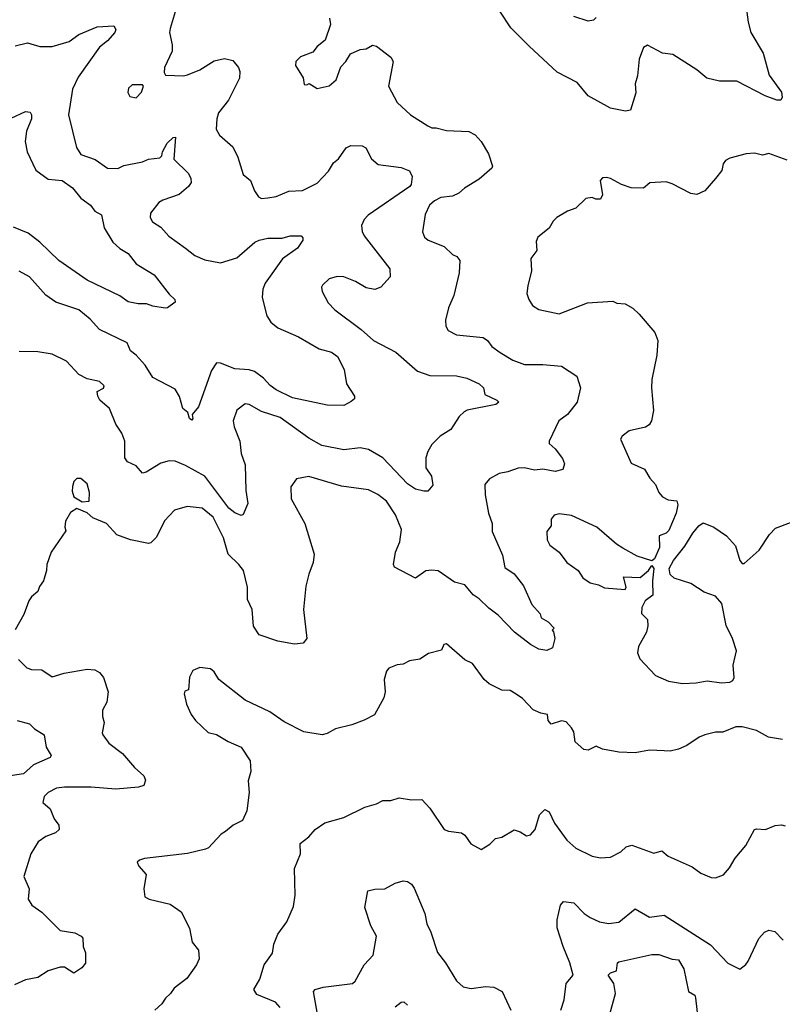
# Model space of a CAD drawing. Extents: x 1246230 to 1426786, y 660032 to 763141.
# Tile 257 of 566: x 1323467 to 1327181, y 737443 to 742238. Entities that reach past the tile are written whole.
import ezdxf

# ---------------------------------------------------------------- set-up
doc = ezdxf.new("R2010")
doc.units = 0

msp = doc.modelspace()

# ---------------------------------------------------------------- linework, layer by layer
at = {"layer": '0CON10XD'}
for points in [[(1324239.5, 742325), (1324200, 742195), (1324197.1, 742175), (1324210, 742115), (1324210, 742085), (1324172.5, 742005), (1324171.2, 741981.2), (1324177.5, 741967.5), (1324264.3, 741964.3), (1324285, 741968.9), (1324345, 741993.3), (1324415, 742037.5), (1324465, 742048.9), (1324505, 742039.2), (1324532.2, 742005), (1324538.5, 741985), (1324537.4, 741952.6), (1324484.6, 741845.4), (1324435.6, 741785), (1324426.9, 741755), (1324424.5, 741704.5), (1324440, 741675), (1324505, 741618.8), (1324528.7, 741568.7), (1324555, 741483.3), (1324591.2, 741455), (1324610, 741405), (1324630, 741375), (1324645, 741366.7), (1324675, 741370.8), (1324716.4, 741376.4), (1324777.9, 741402.1), (1324845, 741405.6), (1324915, 741442), (1324970.2, 741499.8), (1324995, 741540.8), (1325019.5, 741560.5), (1325056.8, 741613.2), (1325080, 741625), (1325135, 741622.9), (1325153.6, 741613.6), (1325180.7, 741560.7), (1325212.9, 741532.9), (1325325, 741518.9), (1325365, 741502), (1325378.6, 741475), (1325374.2, 741435), (1325367.5, 741425), (1325164.7, 741285.3), (1325144.4, 741265), (1325131.9, 741235), (1325134.2, 741205.8), (1325144.4, 741185), (1325270, 741025), (1325271.2, 740985), (1325226.2, 740935), (1325195.9, 740924.1), (1325155, 740932.5), (1325102.8, 740962.8), (1325045, 740985.5), (1325013, 740987), (1324975, 740976), (1324941.2, 740945), (1324936.2, 740935), (1324940, 740915), (1324969.3, 740859.3), (1325002, 740825), (1325130, 740730), (1325190, 740675), (1325298.3, 740618.3), (1325405, 740525.7), (1325465, 740504.4), (1325595, 740502.9), (1325645, 740492.2), (1325705, 740464.4), (1325725.6, 740445), (1325732.4, 740412.4), (1325791.2, 740385), (1325800, 740375), (1325785.4, 740364.6), (1325645.6, 740335.6), (1325632.4, 740327.6), (1325607.5, 740305), (1325567.5, 740242.5), (1325515, 740209.4), (1325475, 740168.6), (1325454.4, 740135), (1325444.5, 740105), (1325444.5, 740055), (1325472.5, 740015), (1325478.9, 739971.1), (1325455, 739942.5), (1325435, 739941.2), (1325395, 739951.2), (1325355, 739978.1), (1325235, 740104.5), (1325165.3, 740145.3), (1325125, 740153.2), (1325045, 740143.8), (1324939.2, 740165), (1324875, 740200.3), (1324735, 740300.8), (1324645, 740329.5), (1324585, 740364.4), (1324565, 740367.3), (1324523.9, 740336.1), (1324506.2, 740283.8), (1324510.9, 740255), (1324538.5, 740185), (1324546.4, 740125), (1324565, 740070), (1324568.9, 739945), (1324577.5, 739882.5), (1324555, 739827.5), (1324545, 739823.3), (1324515, 739835.6), (1324485, 739858.5), (1324369.1, 740015), (1324275, 740067.1), (1324225, 740087.2), (1324195, 740090), (1324155, 740078.6), (1324083.8, 740035), (1324065, 740030), (1324034.5, 740064.5), (1323991.9, 740085), (1323978.7, 740105), (1323979.1, 740185), (1323965, 740224.3), (1323935, 740268), (1323905, 740344.2), (1323858.1, 740385), (1323847.1, 740405), (1323845, 740427.5), (1323875, 740443.8), (1323878.8, 740455), (1323855, 740476), (1323795, 740488.6), (1323755, 740510.8), (1323695, 740575.7), (1323625, 740608.6), (1323555, 740620), (1323465, 740622.2)], [(1327008, 742275), (1327014.2, 742225.8), (1327027.5, 742175), (1327087.1, 742075), (1327117.6, 741967.6), (1327176.9, 741885), (1327179.7, 741860.3), (1327174, 741846), (1327155, 741845.7), (1327097.4, 741867.4), (1326959.2, 741939.3), (1326875, 741938.1), (1326813.8, 741953.8), (1326765, 741993.6), (1326647.9, 742067.9), (1326597.5, 742075), (1326525, 742113.3), (1326505, 742102.5), (1326484.4, 742045.6), (1326475.5, 741965), (1326463.8, 741925), (1326467.9, 741882.1), (1326442.5, 741797.5), (1326418.1, 741791.9), (1326345, 741807.9), (1326235, 741866.7), (1326182.8, 741932.8), (1326085, 741982), (1325949, 742109), (1325859, 742199), (1325805, 742280)], [(1324976.2, 742245), (1324980, 742215), (1324955, 742137.5), (1324915, 742107.5), (1324895, 742080), (1324835, 742056.7), (1324811.2, 742035), (1324810, 742015), (1324847.5, 741955), (1324851.7, 741921.7), (1324865, 741920), (1324877, 741927), (1324915, 741902.5), (1324975, 741916), (1325008, 741945), (1325031.7, 742008.3), (1325056.2, 742035), (1325078, 742072), (1325125, 742093.3), (1325155, 742096.2), (1325185, 742113.8), (1325205, 742109.2), (1325275, 742056), (1325286, 742035), (1325262.5, 741915), (1325306.2, 741835), (1325370, 741775), (1325455, 741721.2), (1325475, 741712), (1325495, 741712), (1325545, 741698.8), (1325655, 741692.9), (1325685, 741677.8), (1325714.4, 741645), (1325750, 741585), (1325770, 741525), (1325765.9, 741514.1), (1325705, 741460.8), (1325632.7, 741417.3), (1325605, 741392.9), (1325575, 741378.5), (1325518.7, 741371.3), (1325487.1, 741355), (1325463.5, 741335), (1325441.1, 741288.9), (1325428, 741205), (1325438.3, 741178.3), (1325456.2, 741165), (1325535, 741132.9), (1325574.5, 741094.5), (1325596, 741085), (1325610, 741065), (1325608.1, 741005), (1325581.2, 740895), (1325556.2, 740835), (1325541.2, 740775), (1325542, 740745), (1325553.3, 740725), (1325595, 740703.8), (1325725, 740690.6), (1325745, 740675.8), (1325766.3, 740646.3), (1325807.2, 740617.2), (1325869.2, 740579.2), (1325925, 740558.5), (1326015, 740558.8), (1326105, 740550.9), (1326181.2, 740501.2), (1326198, 740445), (1326182.5, 740375), (1326134.6, 740315.4), (1326093.1, 740285), (1326045.8, 740185), (1326045, 740173.3), (1326075, 740148), (1326111.2, 740101.2), (1326120, 740075), (1326112.7, 740047.3), (1326075, 740036.9), (1326015, 740049.2), (1325975, 740044.4), (1325925, 740055.6), (1325895, 740054.5), (1325845, 740035.6), (1325801.8, 740028.2), (1325755, 740002.5), (1325731.9, 739975), (1325734.3, 739924.3), (1325750.9, 739835), (1325767.8, 739785), (1325768.2, 739745), (1325819.1, 739630.9), (1325829.4, 739569.4), (1325875, 739538.6), (1325920.7, 739480.7), (1325960.7, 739390.7), (1326001.2, 739345), (1326007.5, 739325), (1326040, 739305), (1326070, 739275), (1326060, 739265), (1326067, 739257), (1326073.8, 739225), (1326061.2, 739178.8), (1326035, 739166.2), (1325995, 739172.5), (1325954.2, 739195), (1325877.5, 739255), (1325797.5, 739337.5), (1325751.7, 739371.8), (1325705, 739418.2), (1325675, 739437.5), (1325635, 739485.8), (1325585, 739499.5), (1325505, 739553.5), (1325475, 739557.5), (1325445, 739553.3), (1325395, 739517.5), (1325292.2, 739572.2), (1325288.1, 739585), (1325296.8, 739645), (1325318.9, 739695), (1325326.8, 739755), (1325297.2, 739827.2), (1325253.1, 739893.1), (1325212, 739925), (1325165, 739948.6), (1325035, 739966.5), (1324875, 740014), (1324815, 740002.5), (1324787.7, 739962.3), (1324789.2, 739905), (1324856, 739785), (1324900.8, 739635), (1324897.1, 739595), (1324875, 739537.5), (1324861.3, 739478.7), (1324848.6, 739365), (1324865.8, 739224.2), (1324847.7, 739202.3), (1324805, 739197.5), (1324725, 739210.8), (1324632.6, 739242.6), (1324605.6, 739285), (1324598.9, 739365), (1324576.7, 739415), (1324577.3, 739442.7), (1324576.4, 739475), (1324556.7, 739555), (1324534.6, 739585), (1324482.9, 739635), (1324459.5, 739715), (1324408.9, 739815), (1324355, 739859.1), (1324283.2, 739866.8), (1324220.3, 739849.7), (1324172.4, 739797.6), (1324132.8, 739717.2), (1324105, 739690), (1324095, 739687.5), (1324007.5, 739705), (1323939.5, 739729.5), (1323890, 739785), (1323822.5, 739812.5), (1323795, 739836.2), (1323745, 739857.5), (1323715, 739837.5), (1323690, 739795), (1323686.4, 739766.4), (1323691.7, 739748.3), (1323620, 739645), (1323598.8, 739585), (1323598, 739555), (1323583.3, 739505), (1323563, 739477), (1323555, 739453.3), (1323525, 739428), (1323512.2, 739407.8), (1323488, 739342), (1323445, 739266.2)], [(1326275, 742249.4), (1326260.8, 742235), (1326235, 742230.4), (1326165, 742252.7)], [(1323445, 742111.2), (1323505, 742125.8), (1323565, 742107.1), (1323625, 742107.5), (1323707.5, 742132.5), (1323755, 742165.6), (1323845, 742202.5), (1323925, 742208), (1323935, 742190), (1323930, 742175), (1323895, 742134.4), (1323855.3, 742104.7), (1323752, 741958), (1323725, 741900), (1323704.3, 741774.3), (1323743.3, 741615), (1323765, 741581.5), (1323835, 741557.1), (1323895, 741515.6), (1323945, 741513.8), (1323975, 741527.3), (1324065, 741546.1), (1324095, 741558.2), (1324150, 741565), (1324160, 741575), (1324163.1, 741595), (1324185, 741636.9), (1324215, 741664), (1324226.4, 741666.4), (1324218.3, 741558.3), (1324288.8, 741488.8), (1324300.5, 741465), (1324302.1, 741445), (1324290, 741425), (1324244.1, 741385.9), (1324165, 741359.5), (1324145, 741346.9), (1324104.3, 741295.7), (1324102, 741275), (1324113.6, 741253.6), (1324155, 741227.1), (1324193.8, 741183.8), (1324274, 741125), (1324319.5, 741089.5), (1324368.3, 741068.3), (1324445, 741054.4), (1324525, 741078.6), (1324612.9, 741155), (1324633.3, 741165), (1324675, 741173.3), (1324745, 741173.3), (1324785, 741185.8), (1324837.5, 741185), (1324846, 741176), (1324846, 741165), (1324820, 741125), (1324746.2, 741073.8), (1324662.2, 740955), (1324651.9, 740925), (1324648.1, 740885), (1324670, 740795), (1324690, 740765), (1324725, 740737.5), (1324825, 740693.8), (1324925, 740635.8), (1324985, 740618.6), (1325015, 740598), (1325046.7, 740535), (1325058.8, 740465), (1325097.5, 740405), (1325098.3, 740391.7), (1325080.7, 740379.3), (1325045, 740358.8), (1324965, 740360), (1324795, 740396.9), (1324716.5, 740435), (1324686.5, 740456.5), (1324655, 740492.9), (1324610.8, 740525), (1324585, 740533.2), (1324515, 740537.5), (1324445, 740565.5), (1324425, 740567.5), (1324401.2, 740528.8), (1324338, 740352), (1324307.5, 740315), (1324310, 740295), (1324305, 740287.5), (1324294, 740295), (1324286.7, 740325), (1324261.2, 740345), (1324245, 740403.3), (1324225, 740439.2), (1324115.8, 740495.8), (1324078, 740555), (1324034.7, 740604.7), (1324006, 740625), (1323991.2, 740665), (1323855, 740729.5), (1323810.2, 740780.2), (1323755, 740825.6), (1323642.5, 740862.5), (1323595, 740895.7), (1323515, 740986), (1323465, 741012.5)], [(1324035, 741857.5), (1324060, 741885), (1324070, 741915), (1324065, 741920), (1324015, 741920), (1323996.7, 741905), (1323993.9, 741883.9), (1324003.6, 741863.6), (1324035, 741857.5)], [(1323425, 741758.5), (1323495, 741790.8), (1323517.7, 741787.7), (1323524.7, 741774.7), (1323524.7, 741755), (1323500.5, 741695), (1323493.5, 741645), (1323503.6, 741595), (1323545.6, 741505), (1323605, 741462.1), (1323674.1, 741454.1), (1323725, 741419.4), (1323765, 741369.4), (1323811.2, 741335), (1323832.5, 741305), (1323865, 741287.5), (1323877.8, 741225), (1323921.1, 741155), (1323955, 741123.1), (1323995, 741099.2), (1324035, 741048.8), (1324055, 741036), (1324121.2, 740995), (1324195, 740901.2), (1324223.3, 740875), (1324225, 740862.5), (1324187.5, 740835), (1324175, 740832.9), (1324115, 740842.5), (1324085, 740854.3), (1324043.4, 740853.4), (1323995, 740864.3), (1323955, 740892.9), (1323795, 740969.6), (1323657.8, 741065), (1323564.8, 741154.8), (1323509.1, 741199.1), (1323437.6, 741227.6)], [(1327205, 741553.3), (1327115, 741587.1), (1327085, 741578.8), (1327045, 741588), (1327005, 741584), (1326925, 741564), (1326905, 741552), (1326893.4, 741536.6), (1326887, 741503), (1326856.2, 741463.8), (1326804, 741405), (1326765, 741387.1), (1326735, 741390.8), (1326645, 741439.2), (1326615, 741448), (1326535.9, 741444.1), (1326505, 741416.7), (1326445, 741418.8), (1326397.5, 741435), (1326345, 741463.8), (1326325, 741470), (1326305, 741467.5), (1326293.3, 741455), (1326306.2, 741385), (1326296.4, 741363.6), (1326273.6, 741363.6), (1326255, 741372.5), (1326225, 741366.7), (1326175, 741320), (1326135, 741306.2), (1326082.5, 741275), (1326065, 741257.5), (1326045, 741222.5), (1325990.8, 741179.2), (1325983, 741157), (1325985.7, 741114.3), (1325956.2, 741075), (1325960, 741015), (1325941.7, 740941.7), (1325936.7, 740905), (1325946.7, 740875), (1325965, 740846.7), (1325995, 740826.7), (1326095, 740805.8), (1326231.7, 740858.3), (1326355, 740868), (1326375, 740858), (1326415, 740854), (1326452.5, 740832.5), (1326484.5, 740804.5), (1326560, 740715), (1326574.3, 740675), (1326569.4, 740605), (1326546.2, 740485), (1326544.2, 740445.8), (1326554, 740335), (1326543.8, 740285), (1326533.3, 740265), (1326515, 740253.8), (1326435, 740236.2), (1326400.5, 740209.5), (1326393.8, 740195), (1326445, 740078.8), (1326509.5, 740049.5), (1326536.7, 740005), (1326564, 739975), (1326580, 739935), (1326597.5, 739915), (1326625, 739900), (1326666.7, 739895), (1326672, 739875), (1326664.5, 739835), (1326629.1, 739750.9), (1326615, 739737.9), (1326581.5, 739725), (1326582.8, 739667.2), (1326558.3, 739611.7), (1326545, 739602.5), (1326475, 739626), (1326405, 739664), (1326373.6, 739683.6), (1326277.4, 739767.4), (1326155, 739823.1), (1326095, 739830.8), (1326070, 739825), (1326055.8, 739805), (1326055, 739772.5), (1326034.2, 739745.8), (1326036, 739705), (1326048.3, 739678.3), (1326095, 739644.3), (1326132.5, 739595), (1326187.5, 739555), (1326210.3, 739520.3), (1326245, 739495.8), (1326286.4, 739486.4), (1326315, 739471.9), (1326415, 739463.3), (1326420, 739475), (1326407.5, 739525), (1326488.2, 739521.8), (1326530, 739555), (1326545, 739580), (1326556.2, 739565), (1326549.2, 739505)], [(1323770.7, 739890.7), (1323805, 739892.5), (1323807.5, 739935), (1323795, 739977.5), (1323765, 740003.3), (1323745, 740003.8), (1323730.3, 739989.7), (1323724, 739965), (1323722.5, 739942.5), (1323731.2, 739915), (1323770.7, 739890.7)], [(1326925, 739011.2), (1326939.5, 739020.5), (1326946.1, 739033.9), (1326941.2, 739095), (1326958.8, 739165), (1326938.8, 739225), (1326907.7, 739287.7), (1326886.7, 739395), (1326855, 739431.2), (1326800.3, 739450.3), (1326735, 739492), (1326655, 739518.8), (1326635, 739536.7), (1326629.5, 739565), (1326651.1, 739605), (1326705.8, 739674.2), (1326745, 739736.7), (1326775, 739773.6), (1326795, 739788.1), (1326847, 739767), (1326910, 739725), (1326953.3, 739675), (1326973.9, 739603.9), (1326985, 739590), (1326995, 739590), (1327068.8, 739655), (1327118.6, 739731.4), (1327148, 739762), (1327221.2, 739788.8)], [(1326549.2, 739505), (1326550, 739435), (1326512.4, 739407.6), (1326496.2, 739375), (1326495.6, 739345.6), (1326525, 739317.5), (1326526.4, 739286.4), (1326520, 739255), (1326481.4, 739185), (1326475.9, 739154.1), (1326487.1, 739125), (1326564.2, 739045), (1326627.4, 739017.4), (1326695, 739005.8), (1326762.3, 739007.7), (1326815, 739017.5), (1326885, 739008.8), (1326925, 739011.2)], [(1327182.7, 738732.7), (1327114.3, 738744.3), (1327055, 738776.2), (1326985, 738794), (1326955, 738793.8), (1326891.2, 738768.8), (1326855, 738767.5), (1326804.3, 738755.7), (1326775.8, 738744.2), (1326716.8, 738703.2), (1326675, 738685.8), (1326635, 738675.8), (1326605, 738677.1), (1326535, 738681.4), (1326465, 738667.5), (1326385, 738671.4), (1326305, 738686), (1326275, 738700), (1326235, 738680), (1326215, 738684), (1326171.7, 738721.7), (1326165, 738770), (1326155, 738790), (1326128.3, 738818.3), (1326105, 738823.3), (1326055, 738807.5), (1326041.2, 738825), (1326037.5, 738855), (1326005, 738860), (1325967.5, 738877.5), (1325915, 738932.5), (1325885, 738954), (1325855, 738971.2), (1325815, 738972.5), (1325753.1, 739003.1), (1325728.8, 739025), (1325673, 739103), (1325635, 739120), (1325545, 739198.8), (1325533.3, 739195), (1325521.7, 739168.3), (1325458.3, 739151.7), (1325415.8, 739124.2), (1325365, 739116), (1325335, 739100), (1325305, 739095.8), (1325265, 739080), (1325254.2, 739065), (1325242.5, 739025), (1325246.9, 738965), (1325240.8, 738935), (1325195, 738853.3), (1325145, 738826.2), (1325085, 738803.8), (1325005, 738783.8), (1324965, 738761.2), (1324940, 738755), (1324850.3, 738770.3), (1324755, 738818.8), (1324685, 738866.7), (1324565, 738923.8), (1324436.7, 739025), (1324415, 739062.5), (1324396.1, 739076.1), (1324345, 739082.5), (1324310.7, 739069.3), (1324293.9, 739036.1), (1324290, 738975), (1324271.7, 738968.3), (1324267.5, 738955), (1324280, 738905), (1324302.5, 738855), (1324322.5, 738825), (1324385, 738766.7), (1324425, 738756.7), (1324482.3, 738722.3), (1324545.8, 738695.8), (1324589.2, 738629.2), (1324593, 738577), (1324579.3, 738530.7), (1324584, 738474), (1324572.7, 738385), (1324551.9, 738338.1), (1324506.7, 738315), (1324470, 738285), (1324448, 738272), (1324386, 738205), (1324372.1, 738197.9), (1324285, 738176.9), (1324075, 738153.3), (1324050, 738145), (1324040, 738135), (1324047.5, 738115), (1324082.5, 738075), (1324071.2, 738005), (1324076.4, 737966.4), (1324097.5, 737955), (1324200.3, 737930.3), (1324252.7, 737892.7), (1324294.1, 737814.1), (1324306.7, 737745), (1324337.3, 737707.3), (1324341.1, 737665), (1324328.1, 737635), (1324281.2, 737568.8), (1324218.9, 737521.1), (1324201.2, 737495), (1324176.6, 737473.4), (1324160, 737445), (1324125.7, 737415)], [(1323461.7, 739121.7), (1323502.1, 739082.1), (1323525, 739072.9), (1323575, 739071.2), (1323625, 739038), (1323684.4, 739055.6), (1323795.8, 739075.8), (1323832.3, 739072.3), (1323855, 739058.8), (1323875.6, 739035), (1323897.5, 738965), (1323891.9, 738915), (1323871.1, 738875), (1323870.6, 738845), (1323878.6, 738815), (1323868.1, 738765), (1323871.4, 738755), (1323901.9, 738715), (1323967.8, 738665), (1324026.2, 738596.2), (1324071.2, 738555), (1324080, 738535), (1324071.7, 738508.3), (1324045, 738500), (1323935, 738491.3), (1323815, 738500.9), (1323685, 738500.4), (1323646.7, 738495), (1323605, 738473.8), (1323586.2, 738455), (1323580, 738425), (1323615.4, 738395.4), (1323635, 738346), (1323658, 738315), (1323658.8, 738295), (1323642.1, 738277.9), (1323595, 738260), (1323556.6, 738233.4), (1323521.4, 738175), (1323486.9, 738065), (1323513.3, 738005), (1323508.9, 737955), (1323525.7, 737925), (1323575, 737892.2), (1323665, 737803.1), (1323735, 737790.8), (1323766.2, 737775), (1323773.8, 737765), (1323776.7, 737725), (1323787, 737693), (1323787, 737643), (1323769.5, 737620.5), (1323730, 737595), (1323685, 737623.3), (1323665, 737624), (1323605, 737606.2), (1323555, 737574), (1323495, 737561.4), (1323442, 737538)], [(1323455.2, 738825.2), (1323515, 738808.1), (1323538.8, 738785), (1323586.2, 738755), (1323595.9, 738695.9), (1323620, 738655), (1323616, 738645), (1323535, 738608.8), (1323485, 738565.6), (1323335, 738542)], [(1324735, 737427.5), (1324713.6, 737453.6), (1324621.4, 737491.4), (1324608, 737515), (1324635.8, 737565), (1324657.5, 737635), (1324697.6, 737692.4), (1324704.3, 737735.7), (1324723.8, 737785), (1324768.8, 737845), (1324800.5, 737919.5), (1324808, 737975), (1324806, 738105), (1324834, 738175), (1324833.5, 738226.5), (1324875, 738258.8), (1324905.6, 738294.4), (1324952.9, 738327.1), (1325045, 738352.5), (1325147.4, 738402.6), (1325205, 738420), (1325235, 738435.6), (1325275, 738435.8), (1325315, 738449.2), (1325375, 738438), (1325425, 738440), (1325465, 738398.5), (1325535, 738294.6), (1325555, 738285.5), (1325618.3, 738278.3), (1325635, 738266.2), (1325664, 738224), (1325715, 738197.5), (1325756.4, 738223.6), (1325785, 738250), (1325815, 738257.5), (1325875, 738292.5), (1325905, 738283.3), (1325935, 738263.8), (1325955, 738268), (1325976.7, 738295), (1325998, 738365), (1326025, 738391.2), (1326045, 738380), (1326071.2, 738325), (1326131.7, 738241.7), (1326175, 738204), (1326255, 738164.3), (1326295, 738156.2), (1326345, 738158.8), (1326394.3, 738185.7), (1326420.3, 738209.7), (1326447.7, 738217.7), (1326555, 738178.8), (1326595, 738190), (1326625, 738164), (1326742.5, 738112.5), (1326785, 738081.2), (1326835, 738061.2), (1326855, 738058.8), (1326895, 738073.3), (1326923.2, 738106.8), (1326952, 738155), (1327004.2, 738215.8), (1327045, 738293.8), (1327055, 738298), (1327100, 738295), (1327145.8, 738314.2), (1327177.7, 738317.7), (1327195, 738312.5)], [(1324916.8, 737395), (1324897.5, 737505), (1324906.7, 737515), (1324945, 737526.2), (1325088.6, 737545), (1325101.1, 737555), (1325145.5, 737634.5), (1325188.3, 737681.7), (1325204.3, 737775), (1325176.9, 737825), (1325148, 737915), (1325162.5, 737995), (1325196.4, 738003.6), (1325245, 738005.7), (1325295, 738032.9), (1325335, 738044), (1325355, 738041.2), (1325375, 738028.8), (1325388.9, 738008.9), (1325440.8, 737885), (1325449.2, 737835), (1325469.2, 737795), (1325502.5, 737695), (1325540.6, 737645), (1325595, 737556.7), (1325627.3, 737527.3), (1325665, 737519.2), (1325735, 737530), (1325775.9, 737525.9), (1325816.7, 737505), (1325858.6, 737415)], [(1326102.2, 737415), (1326118.6, 737465), (1326129.2, 737545), (1326162, 737585), (1326146.9, 737645), (1326113.3, 737725), (1326085.4, 737815.4), (1326085.4, 737855), (1326100.5, 737925), (1326115.7, 737944.3), (1326165, 737937.3), (1326215.9, 737885.9), (1326245, 737866.5), (1326290, 737845), (1326334.3, 737835.7), (1326385, 737842.9), (1326465, 737908.6), (1326535, 737866.9), (1326605, 737877.5), (1326831.8, 737731.8), (1326915, 737643.8), (1326975, 737613.3), (1327003.9, 737636.1), (1327015, 737653.3), (1327067, 737763), (1327095, 737793.8), (1327115, 737803.8), (1327145, 737798), (1327184.6, 737754.6)], [(1326341.1, 737395), (1326368, 737495), (1326361.2, 737545), (1326333.3, 737585), (1326345, 737596.7), (1326373.3, 737606.7), (1326378.8, 737645), (1326385, 737650), (1326545.8, 737685.8), (1326580, 737685), (1326645, 737663.3), (1326675, 737660), (1326700.8, 737615), (1326723.8, 737505), (1326755, 737487.5), (1326758.6, 737475), (1326768.9, 737375)], [(1325295, 737430), (1325325, 737453.3), (1325337.5, 737455), (1325355, 737438.8)]]:
    msp.add_lwpolyline(points, dxfattribs=at)

doc.saveas('drawing.dxf')
